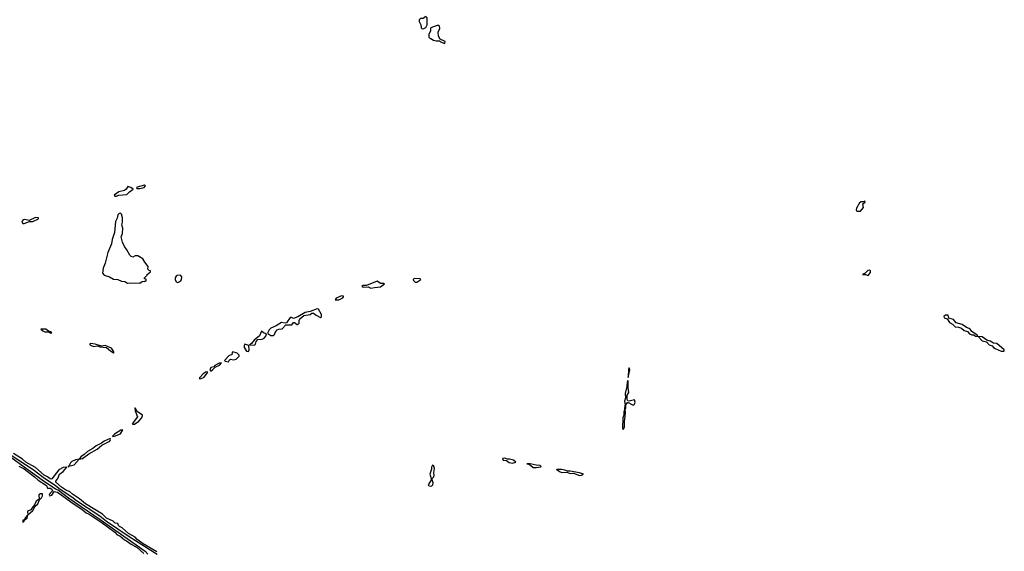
# Model space of a CAD drawing. Extents: x 2769579 to 2883812, y 684207 to 828660.
# Tile 474 of 505: x 2847275 to 2858600, y 803149 to 809265. Entities that reach past the tile are written whole.
import ezdxf

# ---------------------------------------------------------------- set-up
doc = ezdxf.new("R2010")
doc.units = 0

msp = doc.modelspace()

# ---------------------------------------------------------------- linework, layer by layer
at = {"layer": '0CON02XD'}
for points in [[(2851905, 809160), (2851925, 809162), (2851946, 809174), (2851960, 809205), (2851960, 809285), (2851945, 809300), (2851915, 809280), (2851885, 809280), (2851870, 809265), (2851870, 809245), (2851887, 809207), (2851892, 809172), (2851905, 809160)], [(2852165, 808990), (2852170, 809015), (2852112, 809042), (2852094, 809074), (2852089, 809121), (2852107, 809165), (2852105, 809190), (2852095, 809198), (2852075, 809198), (2852005, 809170), (2852000, 809165), (2852000, 809135), (2851980, 809095), (2851980, 809065), (2851995, 809050), (2852005, 809050), (2852035, 809030), (2852065, 809020), (2852105, 809020), (2852115, 809010), (2852165, 808990)], [(2848655, 807324), (2848705, 807334), (2848722, 807355), (2848712, 807362), (2848625, 807340), (2848618, 807335), (2848624, 807324), (2848655, 807324)], [(2848385, 807234), (2848415, 807246), (2848508, 807252), (2848537, 807283), (2848582, 807315), (2848552, 807335), (2848520, 807345), (2848500, 807315), (2848480, 807300), (2848415, 807286), (2848360, 807245), (2848370, 807235), (2848385, 807234)], [(2856945, 807062), (2856980, 807105), (2856972, 807145), (2857000, 807165), (2856997, 807177), (2856985, 807170), (2856955, 807169), (2856935, 807156), (2856899, 807095), (2856896, 807076), (2856902, 807062), (2856945, 807062)], [(2848655, 806233), (2848685, 806252), (2848705, 806258), (2848716, 806254), (2848728, 806262), (2848728, 806278), (2848712, 806282), (2848710, 806295), (2848740, 806325), (2848740, 806335), (2848780, 806365), (2848780, 806375), (2848765, 806380), (2848750, 806395), (2848752, 806425), (2848714, 806474), (2848693, 806513), (2848635, 806550), (2848605, 806548), (2848575, 806533), (2848559, 806539), (2848542, 806555), (2848508, 806618), (2848480, 806655), (2848457, 806705), (2848443, 806765), (2848456, 806804), (2848463, 806865), (2848448, 806905), (2848457, 806935), (2848457, 806985), (2848447, 807027), (2848435, 807040), (2848420, 807035), (2848405, 807020), (2848397, 806983), (2848378, 806945), (2848367, 806815), (2848340, 806735), (2848331, 806685), (2848289, 806585), (2848260, 806465), (2848237, 806405), (2848229, 806349), (2848245, 806327), (2848308, 806308), (2848355, 806281), (2848404, 806276), (2848445, 806256), (2848484, 806254), (2848515, 806234), (2848554, 806236), (2848655, 806233)], [(2847325, 806921), (2847387, 806943), (2847426, 806944), (2847490, 806975), (2847490, 806985), (2847455, 806988), (2847384, 806956), (2847335, 806968), (2847316, 806964), (2847302, 806948), (2847300, 806935), (2847312, 806922), (2847325, 806921)], [(2857035, 806322), (2857061, 806355), (2857062, 806375), (2857053, 806383), (2857029, 806381), (2857000, 806350), (2856970, 806335), (2857005, 806332), (2857035, 806322)], [(2849095, 806242), (2849125, 806257), (2849137, 806273), (2849139, 806305), (2849126, 806326), (2849085, 806322), (2849074, 806316), (2849062, 806295), (2849062, 806275), (2849075, 806250), (2849095, 806242)], [(2851315, 806178), (2851355, 806184), (2851425, 806190), (2851470, 806225), (2851465, 806230), (2851425, 806229), (2851385, 806256), (2851265, 806207), (2851225, 806206), (2851212, 806195), (2851225, 806188), (2851285, 806190), (2851315, 806178)], [(2851845, 806247), (2851855, 806253), (2851890, 806275), (2851880, 806285), (2851814, 806286), (2851802, 806275), (2851804, 806264), (2851825, 806247), (2851845, 806247)], [(2850902, 806042), (2850945, 806043), (2850990, 806065), (2851000, 806075), (2851000, 806085), (2850975, 806087), (2850915, 806060), (2850902, 806042)], [(2850195, 805630), (2850207, 805643), (2850212, 805665), (2850237, 805695), (2850255, 805704), (2850295, 805707), (2850336, 805754), (2850406, 805754), (2850425, 805780), (2850435, 805782), (2850465, 805758), (2850475, 805758), (2850490, 805775), (2850490, 805805), (2850498, 805825), (2850545, 805862), (2850616, 805874), (2850635, 805888), (2850655, 805889), (2850684, 805864), (2850735, 805838), (2850747, 805845), (2850745, 805872), (2850713, 805933), (2850695, 805940), (2850615, 805907), (2850560, 805895), (2850475, 805848), (2850425, 805828), (2850402, 805838), (2850385, 805838), (2850345, 805777), (2850327, 805773), (2850285, 805783), (2850225, 805741), (2850165, 805714), (2850145, 805697), (2850128, 805665), (2850130, 805655), (2850165, 805633), (2850195, 805630)], [(2858595, 805453), (2858600, 805455), (2858598, 805465), (2858515, 805538), (2858474, 805544), (2858437, 805567), (2858398, 805578), (2858345, 805618), (2858300, 805620), (2858288, 805635), (2858225, 805678), (2858208, 805705), (2858195, 805713), (2858164, 805724), (2858115, 805759), (2858045, 805777), (2858015, 805817), (2857962, 805832), (2857956, 805866), (2857925, 805866), (2857905, 805850), (2857910, 805835), (2857943, 805823), (2857971, 805781), (2858005, 805762), (2858035, 805732), (2858075, 805728), (2858106, 805716), (2858139, 805689), (2858178, 805678), (2858201, 805651), (2858225, 805638), (2858248, 805638), (2858270, 805625), (2858300, 805620), (2858345, 805569), (2858395, 805557), (2858424, 805524), (2858462, 805512), (2858475, 805494), (2858493, 805483), (2858565, 805453), (2858595, 805453)], [(2847635, 805658), (2847645, 805662), (2847630, 805675), (2847605, 805680), (2847575, 805704), (2847520, 805705), (2847540, 805685), (2847565, 805674), (2847602, 805672), (2847635, 805658)], [(2849975, 805520), (2849988, 805532), (2849996, 805564), (2850016, 805584), (2850065, 805591), (2850088, 805602), (2850106, 805625), (2850112, 805652), (2850081, 805661), (2850055, 805680), (2850032, 805628), (2849971, 805579), (2849940, 805540), (2849920, 805525), (2849975, 805520)], [(2848355, 805432), (2848360, 805435), (2848357, 805445), (2848332, 805485), (2848260, 805515), (2848215, 805508), (2848145, 805530), (2848095, 805539), (2848080, 805535), (2848080, 805525), (2848125, 805504), (2848175, 805512), (2848195, 805503), (2848275, 805492), (2848318, 805455), (2848355, 805432)], [(2849675, 805330), (2849688, 805352), (2849700, 805360), (2849735, 805352), (2849765, 805358), (2849800, 805395), (2849800, 805405), (2849777, 805427), (2849725, 805442), (2849718, 805435), (2849715, 805410), (2849685, 805403), (2849632, 805345), (2849640, 805335), (2849675, 805330)], [(2849905, 805448), (2849914, 805465), (2849910, 805515), (2849865, 805530), (2849858, 805515), (2849858, 805495), (2849885, 805453), (2849905, 805448)], [(2849355, 805134), (2849396, 805154), (2849438, 805208), (2849418, 805212), (2849385, 805192), (2849342, 805145), (2849340, 805135), (2849355, 805134)], [(2849475, 805223), (2849493, 805235), (2849522, 805268), (2849575, 805292), (2849597, 805317), (2849570, 805315), (2849520, 805285), (2849508, 805272), (2849473, 805265), (2849462, 805235), (2849475, 805223)], [(2854275, 805150), (2854292, 805235), (2854285, 805260), (2854278, 805245), (2854275, 805150)], [(2854215, 804550), (2854233, 804577), (2854230, 804645), (2854236, 804665), (2854243, 804745), (2854240, 804785), (2854246, 804794), (2854248, 804835), (2854265, 804860), (2854275, 804862), (2854322, 804832), (2854335, 804830), (2854347, 804843), (2854354, 804865), (2854345, 804892), (2854285, 804877), (2854271, 804881), (2854262, 804895), (2854262, 804945), (2854280, 804975), (2854272, 805035), (2854275, 805110), (2854265, 805110), (2854261, 805095), (2854260, 805045), (2854241, 804965), (2854244, 804916), (2854233, 804875), (2854240, 804835), (2854234, 804825), (2854233, 804785), (2854222, 804755), (2854223, 804715), (2854214, 804684), (2854210, 804565), (2854215, 804550)], [(2848575, 804610), (2848595, 804613), (2848645, 804647), (2848671, 804675), (2848688, 804705), (2848686, 804716), (2848627, 804757), (2848605, 804798), (2848600, 804795), (2848603, 804765), (2848631, 804695), (2848570, 804615), (2848575, 804610)], [(2848345, 804470), (2848365, 804473), (2848435, 804500), (2848460, 804545), (2848437, 804543), (2848365, 804498), (2848342, 804475), (2848345, 804470)], [(2847835, 804120), (2847840, 804130), (2847902, 804145), (2847960, 804210), (2847998, 804215), (2848070, 804270), (2848165, 804324), (2848219, 804371), (2848310, 804415), (2848320, 804435), (2848317, 804447), (2848245, 804417), (2848217, 804393), (2848155, 804363), (2848118, 804332), (2848054, 804296), (2848018, 804262), (2847978, 804235), (2847960, 804210), (2847915, 804200), (2847875, 804180), (2847859, 804165), (2847840, 804130), (2847830, 804125), (2847835, 804120)], [(2847061, 804311), (2847535, 803972), (2847685, 803869), (2847722, 803852), (2847835, 803764), (2848200, 803515), (2848719, 803149), (2848747, 803115)], [(2848855, 803113), (2848534, 803314), (2848272, 803492), (2848195, 803553), (2847916, 803736), (2847887, 803765), (2847739, 803859), (2847685, 803903), (2847546, 803996), (2847430, 804085), (2847165, 804257)], [(2848851, 803141), (2848696, 803235), (2848626, 803285), (2848602, 803312), (2848527, 803355), (2848455, 803420), (2848422, 803435), (2848412, 803445), (2848405, 803470), (2848375, 803472), (2848350, 803495), (2848275, 803528), (2848226, 803576), (2848033, 803695), (2847964, 803754), (2847883, 803805), (2847848, 803838), (2847815, 803850), (2847755, 803887), (2847692, 803945), (2847692, 803955), (2847712, 803988), (2847733, 804037), (2847774, 804065), (2847818, 804118), (2847775, 804111), (2847727, 804085), (2847646, 803984), (2847635, 803978), (2847625, 803981), (2847596, 804006), (2847555, 804026), (2847455, 804113), (2847347, 804175), (2847309, 804209), (2847205, 804274)], [(2852945, 804164), (2852980, 804175), (2852955, 804196), (2852908, 804208), (2852885, 804207), (2852855, 804219), (2852828, 804215), (2852835, 804197), (2852875, 804192), (2852905, 804171), (2852945, 804164)], [(2847265, 804130), (2847325, 804096), (2847447, 804007), (2847489, 803969), (2847584, 803905), (2847596, 803876), (2847625, 803876), (2847646, 803865), (2847652, 803845), (2847621, 803815), (2847613, 803795), (2847618, 803788), (2847643, 803795), (2847672, 803838), (2847710, 803830), (2847889, 803699), (2847989, 803635), (2848041, 803591), (2848075, 803576), (2848225, 803475), (2848369, 803369), (2848395, 803339), (2848425, 803328), (2848480, 803280), (2848505, 803271), (2848559, 803229), (2848625, 803191), (2848703, 803125)], [(2851995, 803898), (2852015, 803902), (2852026, 803915), (2852031, 803935), (2852017, 803983), (2852038, 804005), (2852044, 804025), (2852039, 804055), (2852045, 804100), (2852038, 804128), (2852025, 804138), (2852013, 804115), (2852013, 804095), (2851993, 804035), (2852010, 803975), (2851973, 803915), (2851978, 803905), (2851995, 803898)], [(2853181, 804111), (2853215, 804113), (2853268, 804122), (2853272, 804125), (2853262, 804135), (2853215, 804138), (2853145, 804156), (2853110, 804155), (2853132, 804152), (2853151, 804141), (2853181, 804111)], [(2853715, 804022), (2853735, 804024), (2853760, 804035), (2853715, 804050), (2853605, 804070), (2853575, 804070), (2853545, 804082), (2853505, 804088), (2853455, 804090), (2853450, 804085), (2853463, 804083), (2853482, 804065), (2853510, 804055), (2853569, 804059), (2853605, 804042), (2853645, 804048), (2853715, 804022)], [(2847315, 803482), (2847326, 803494), (2847330, 803510), (2847361, 803529), (2847370, 803570), (2847425, 803618), (2847453, 803667), (2847485, 803693), (2847501, 803739), (2847525, 803763), (2847537, 803785), (2847538, 803808), (2847515, 803809), (2847495, 803797), (2847500, 803750), (2847463, 803727), (2847446, 803684), (2847425, 803662), (2847404, 803626), (2847375, 803615), (2847366, 803605), (2847370, 803570), (2847337, 803535), (2847330, 803510), (2847312, 803505), (2847310, 803485), (2847315, 803482)]]:
    msp.add_lwpolyline(points, dxfattribs=at)

doc.saveas('drawing.dxf')
